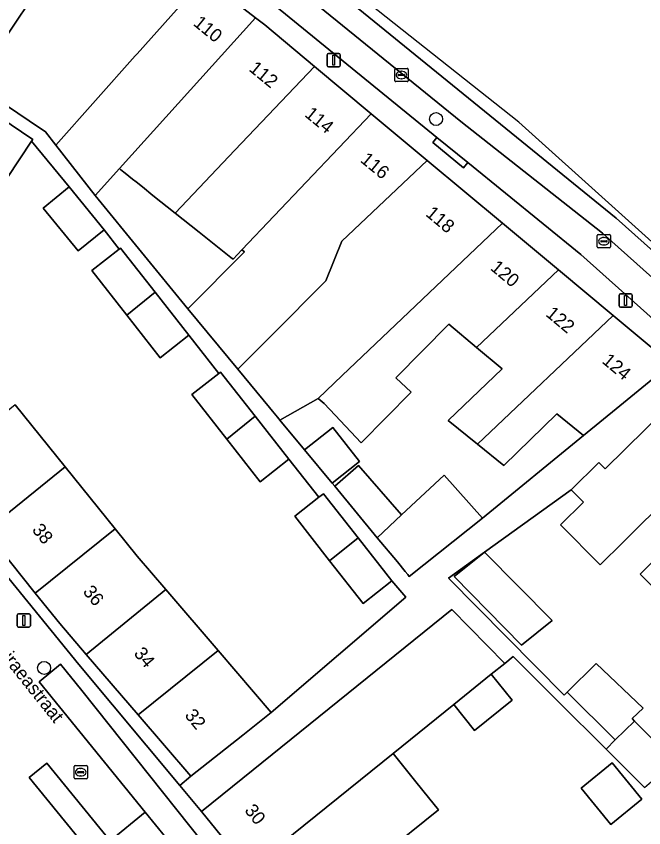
# Model space of a CAD drawing. Extents: x 161881 to 162523, y 381678 to 382381.
# Drawn here: x 162196.2 to 162243.5, y 382026.5 to 382087.6 of the extents above; entities that cross this region are included whole.
import ezdxf

# ---------------------------------------------------------------- set-up
doc = ezdxf.new("R2010")
doc.units = 0
for name, color, linetype in [('IMGEO_Boom', 7, 'Continuous'), ('IMGEO_Erf', 7, 'Continuous'), ('IMGEO_Kolk', 7, 'Continuous'), ('IMGEO_Lichtmast', 7, 'Continuous'), ('IMGEO_Openbare_ruimte_label', 7, 'Continuous'), ('IMGEO_Pand', 7, 'Continuous'), ('IMGEO_Pand_nummerreeks', 7, 'Continuous'), ('IMGEO_Parkeervlak_open', 7, 'Continuous'), ('IMGEO_Rijbaan_lokaal_gesloten', 7, 'Continuous'), ('IMGEO_Rijbaan_lokaal_open', 7, 'Continuous'), ('IMGEO_Voetpad_open', 7, 'Continuous'), ('IMGEO_Woonerf_open', 7, 'Continuous')]:
    doc.layers.add(name, color=color, linetype=linetype)

msp = doc.modelspace()

# ---------------------------------------------------------------- linework, layer by layer
at = {"layer": 'IMGEO_Boom'}
for centre in [(162227.859, 382079.892), (162198.331, 382038.553)]:
    msp.add_circle(centre, 0.489, dxfattribs=at)
at = {"layer": 'IMGEO_Erf'}
for points in [[(162196.155, 382058.372), (162199.919, 382053.701), (162203.682, 382049.03), (162205.337, 382046.976), (162207.498, 382044.466), (162211.436, 382039.873), (162215.442, 382035.2), (162225.575, 382043.886), (162224.522, 382045.114), (162222.362, 382043.417), (162219.837, 382046.633), (162217.208, 382049.981), (162219.02, 382051.404), (162216.768, 382054.271), (162214.608, 382052.574), (162212.084, 382055.788), (162209.454, 382059.138), (162211.495, 382060.741), (162209.241, 382063.613), (162207.081, 382061.916), (162204.556, 382065.133), (162201.927, 382068.48), (162203.993, 382070.102), (162202.85, 382071.558), (162200.903, 382069.964), (162198.261, 382073.191), (162200.207, 382074.785), (162197.391, 382078.223), (162195.564, 382075.502)], [(162245.577, 382051.607), (162241.948, 382048.023), (162240.216, 382046.312), (162237.238, 382049.328), (162238.97, 382051.039), (162238.045, 382051.975), (162231.509, 382047.284), (162228.803, 382045.309), (162237.498, 382036.504), (162237.736, 382036.738), (162239.926, 382038.901), (162243.451, 382035.526), (162242.623, 382034.737), (162242.804, 382034.555), (162245.842, 382031.505)], [(162244.965, 382043.879), (162243.238, 382045.629), (162243.484, 382045.872), (162247.41, 382049.749)], [(162243.563, 382029.562), (162240.668, 382032.445), (162237.043, 382036.054), (162233.665, 382039.41), (162233.036, 382038.902), (162232.015, 382038.078), (162233.591, 382036.119), (162230.766, 382033.839), (162229.19, 382035.797), (162224.622, 382032.11), (162226.346, 382029.969), (162227.28, 382028.809), (162228.037, 382027.868), (162223.809, 382024.455), (162225.557, 382022.29), (162229.781, 382025.7), (162231.446, 382023.637), (162233.239, 382021.416), (162229.002, 382017.996), (162230.587, 382016.033), (162232.466, 382013.705), (162236.726, 382017.145), (162238.542, 382014.896), (162248.207, 382022.866)]]:
    msp.add_lwpolyline(points, dxfattribs=at)
for points in [[(162210.012, 382071.372), (162208.203, 382072.815), (162206.534, 382074.146), (162205.735, 382074.783), (162205.26, 382075.162), (162204.994, 382075.374), (162204.441, 382075.815), (162204.107, 382076.081), (162204.005, 382076.163), (162202.184, 382074.144), (162209.162, 382065.599), (162213.419, 382069.889), (162213.22, 382070.052), (162212.571, 382069.331), (162212.409, 382069.461)], [(162193.904, 382048.861), (162190.141, 382053.532), (162186.377, 382058.203), (162182.522, 382062.989), (162180.952, 382064.864), (162180.387, 382064.044), (162190.279, 382051.904), (162200.94, 382038.82), (162208.554, 382029.711), (162209.375, 382030.397), (162205.408, 382035.023), (162201.503, 382039.579), (162199.503, 382041.911), (162197.666, 382044.191)], [(162228.779, 382057.187), (162232.846, 382061.077), (162230.913, 382062.691), (162228.818, 382064.441), (162224.824, 382060.416), (162225.979, 382059.319), (162222.207, 382055.519), (162220.253, 382057.58), (162219.417, 382058.461), (162218.985, 382058.849), (162216.094, 382057.226), (162217.947, 382054.988), (162220.076, 382056.66), (162222.087, 382054.098), (162220.025, 382052.479), (162220.228, 382052.234), (162222.026, 382053.8), (162225.266, 382050.079), (162228.467, 382053.072), (162231.368, 382049.829), (162238.965, 382056.049), (162236.966, 382057.695), (162232.974, 382053.81), (162230.976, 382055.418)], [(162231.509, 382047.284), (162236.594, 382042.124), (162234.298, 382040.27), (162229.213, 382045.43)], [(162243.357, 382028.674), (162241.027, 382026.773), (162238.791, 382029.512), (162241.121, 382031.414)]]:
    msp.add_lwpolyline(points, close=True, dxfattribs=at)
at = {"layer": 'IMGEO_Kolk'}
for p, q in [((162224.748, 382082.784), (162224.748, 382083.636)), ((162224.823, 382083.71), (162225.675, 382083.71)), ((162225.05, 382083.253), (162225.448, 382083.253)), ((162225.236, 382083.49), (162225.261, 382083.49)), ((162225.749, 382083.636), (162225.749, 382082.784)), ((162225.675, 382082.71), (162224.823, 382082.71)), ((162225.007, 382083.204), (162225.007, 382083.216)), ((162225.445, 382083.167), (162225.047, 382083.167)), ((162225.259, 382082.93), (162225.234, 382082.93)), ((162225.491, 382083.216), (162225.491, 382083.204)), ((162240.005, 382070.264), (162240.005, 382071.116)), ((162240.08, 382071.19), (162240.932, 382071.19)), ((162241.006, 382071.116), (162241.006, 382070.264)), ((162240.264, 382070.684), (162240.264, 382070.696)), ((162240.702, 382070.647), (162240.304, 382070.647)), ((162240.307, 382070.733), (162240.705, 382070.733)), ((162240.516, 382070.41), (162240.491, 382070.41)), ((162240.493, 382070.97), (162240.518, 382070.97)), ((162240.748, 382070.696), (162240.748, 382070.684)), ((162240.932, 382070.19), (162240.08, 382070.19)), ((162200.588, 382030.275), (162200.588, 382031.127)), ((162200.663, 382031.201), (162201.515, 382031.201)), ((162200.847, 382030.695), (162200.847, 382030.707)), ((162200.89, 382030.744), (162201.288, 382030.744)), ((162201.076, 382030.981), (162201.101, 382030.981)), ((162201.331, 382030.707), (162201.331, 382030.695)), ((162201.589, 382031.127), (162201.589, 382030.275)), ((162201.515, 382030.201), (162200.663, 382030.201)), ((162201.285, 382030.658), (162200.887, 382030.658)), ((162201.099, 382030.421), (162201.074, 382030.421))]:
    msp.add_line(p, q, dxfattribs=at)
for points in [[(162224.748, 382082.784), (162224.748, 382083.636)], [(162224.823, 382083.71), (162225.675, 382083.71)], [(162225.749, 382083.636), (162225.749, 382082.784)], [(162225.675, 382082.71), (162224.823, 382082.71)], [(162240.005, 382070.264), (162240.005, 382071.116)], [(162240.08, 382071.19), (162240.932, 382071.19)], [(162241.006, 382071.116), (162241.006, 382070.264)], [(162240.932, 382070.19), (162240.08, 382070.19)], [(162200.588, 382030.275), (162200.588, 382031.127)], [(162200.663, 382031.201), (162201.515, 382031.201)], [(162201.589, 382031.127), (162201.589, 382030.275)], [(162201.515, 382030.201), (162200.663, 382030.201)]]:
    msp.add_lwpolyline(points, dxfattribs=at)
for centre, radius, start, end in [((162224.825, 382083.634), 0.0765, 91.55205, 178.44795), ((162224.825, 382083.634), 0.0765, 91.55205, 178.44795), ((162225.047, 382083.213), 0.0403, 85.87752, 175.75265), ((162225.452, 382083.215), 0.0386, 1.73085, 96.63898), ((162225.673, 382083.634), 0.0765, 1.55205, 88.44795), ((162225.673, 382083.634), 0.0765, 1.55205, 88.44795), ((162224.825, 382082.786), 0.0765, 181.55205, 268.44795), ((162224.825, 382082.786), 0.0765, 181.55205, 268.44795), ((162225.044, 382083.203), 0.0366, 178.93798, 274.71019), ((162225.448, 382083.21), 0.043, 264.86636, 352.45326), ((162225.673, 382082.786), 0.0765, 271.55205, 358.44795), ((162225.673, 382082.786), 0.0765, 271.55205, 358.44795), ((162240.082, 382071.114), 0.0765, 91.55205, 178.44795), ((162240.082, 382071.114), 0.0765, 91.55205, 178.44795), ((162240.93, 382071.114), 0.0765, 1.55205, 88.44795), ((162240.93, 382071.114), 0.0765, 1.55205, 88.44795), ((162240.304, 382070.693), 0.0403, 85.87752, 175.75265), ((162240.301, 382070.683), 0.0366, 178.93798, 274.71019), ((162240.705, 382070.69), 0.043, 264.86636, 352.45326), ((162240.709, 382070.695), 0.0386, 1.73085, 96.63898), ((162240.082, 382070.266), 0.0765, 181.55205, 268.44795), ((162240.082, 382070.266), 0.0765, 181.55205, 268.44795), ((162240.93, 382070.266), 0.0765, 271.55205, 358.44795), ((162240.93, 382070.266), 0.0765, 271.55205, 358.44795), ((162200.665, 382031.125), 0.0765, 91.55205, 178.44795), ((162200.665, 382031.125), 0.0765, 91.55205, 178.44795), ((162200.887, 382030.704), 0.0403, 85.87752, 175.75265), ((162200.884, 382030.694), 0.0366, 178.93798, 274.71019), ((162201.288, 382030.701), 0.043, 264.86636, 352.45326), ((162201.292, 382030.706), 0.0386, 1.73085, 96.63898), ((162201.513, 382031.125), 0.0765, 1.55205, 88.44795), ((162201.513, 382031.125), 0.0765, 1.55205, 88.44795), ((162200.665, 382030.277), 0.0765, 181.55205, 268.44795), ((162200.665, 382030.277), 0.0765, 181.55205, 268.44795), ((162201.513, 382030.277), 0.0765, 271.55205, 358.44795), ((162201.513, 382030.277), 0.0765, 271.55205, 358.44795)]:
    msp.add_arc(centre, radius, start, end, dxfattribs=at)
for centre, major_axis, ratio, start_param, end_param in [((162225.235, 382083.21), (-0.387, 0.002), 0.722429, 4.712389, 7.853982), ((162225.26, 382083.21), (-0.39, 0.002), 0.717154, 1.570796, 4.712389), ((162240.492, 382070.69), (-0.387, 0.002), 0.722429, 4.712389, 7.853982), ((162240.517, 382070.69), (-0.39, 0.002), 0.717154, 1.570796, 4.712389), ((162201.075, 382030.701), (-0.387, 0.002), 0.722429, 4.712389, 7.853982), ((162201.1, 382030.701), (-0.39, 0.002), 0.717154, 1.570796, 4.712389)]:
    msp.add_ellipse(centre, major_axis=major_axis, ratio=ratio, start_param=start_param, end_param=end_param, dxfattribs=at)
at = {"layer": 'IMGEO_Lichtmast'}
for p, q in [((162219.65, 382083.932), (162219.65, 382084.732)), ((162219.65, 382084.732), (162219.65, 382083.932)), ((162219.75, 382084.832), (162220.54, 382084.832)), ((162220.54, 382084.832), (162219.75, 382084.832)), ((162220.64, 382084.732), (162220.64, 382083.932)), ((162220.64, 382083.932), (162220.64, 382084.732)), ((162220.54, 382083.832), (162219.75, 382083.832)), ((162219.75, 382083.832), (162220.54, 382083.832)), ((162241.744, 382066.733), (162242.534, 382066.733)), ((162242.534, 382066.733), (162241.744, 382066.733)), ((162241.644, 382065.833), (162241.644, 382066.633)), ((162241.644, 382066.633), (162241.644, 382065.833)), ((162242.634, 382066.633), (162242.634, 382065.833)), ((162242.634, 382065.833), (162242.634, 382066.633)), ((162242.534, 382065.733), (162241.744, 382065.733)), ((162241.744, 382065.733), (162242.534, 382065.733)), ((162196.305, 382041.735), (162196.305, 382042.535)), ((162196.305, 382042.535), (162196.305, 382041.735)), ((162196.405, 382042.635), (162197.195, 382042.635)), ((162197.195, 382042.635), (162196.405, 382042.635)), ((162197.295, 382042.535), (162197.295, 382041.735)), ((162197.295, 382041.735), (162197.295, 382042.535)), ((162197.195, 382041.635), (162196.405, 382041.635)), ((162196.405, 382041.635), (162197.195, 382041.635))]:
    msp.add_line(p, q, dxfattribs=at)
for points in [[(162220.07, 382084.707), (162220.22, 382084.707), (162220.22, 382083.957), (162220.07, 382083.957), (162220.07, 382084.707)], [(162242.064, 382066.608), (162242.214, 382066.608), (162242.214, 382065.858), (162242.064, 382065.858), (162242.064, 382066.608)], [(162196.725, 382042.51), (162196.875, 382042.51), (162196.875, 382041.76), (162196.725, 382041.76), (162196.725, 382042.51)]]:
    msp.add_lwpolyline(points, dxfattribs=at)
for centre, start, end in [((162219.75, 382084.732), 90, 180), ((162219.75, 382084.732), 90, 180), ((162220.54, 382084.732), 0, 90), ((162220.54, 382084.732), 360, 90), ((162219.75, 382083.932), 180, 270), ((162219.75, 382083.932), 180, 270), ((162220.54, 382083.932), 270, 0), ((162220.54, 382083.932), 270, 0), ((162241.744, 382066.633), 90, 180), ((162241.744, 382066.633), 90, 180), ((162242.534, 382066.633), 0, 90), ((162242.534, 382066.633), 360, 90), ((162241.744, 382065.833), 180, 270), ((162241.744, 382065.833), 180, 270), ((162242.534, 382065.833), 270, 0), ((162242.534, 382065.833), 270, 0), ((162196.405, 382042.535), 90, 180), ((162196.405, 382042.535), 90, 180), ((162197.195, 382042.535), 0, 90), ((162197.195, 382042.535), 360, 90), ((162196.405, 382041.735), 180, 270), ((162196.405, 382041.735), 180, 270), ((162197.195, 382041.735), 270, 0), ((162197.195, 382041.735), 270, 0)]:
    msp.add_arc(centre, 0.1, start, end, dxfattribs=at)
at = {"layer": 'IMGEO_Pand'}
for points in [[(162210.409, 382090.501), (162203.551, 382095.788), (162197.274, 382088.802), (162194.905, 382085.287), (162193.061, 382082.55), (162197.212, 382079.762), (162198.432, 382078.942), (162199.214, 382077.925), (162205.199, 382084.658), (162205.342, 382084.797)], [(162214.26, 382087.518), (162210.409, 382090.501), (162205.342, 382084.797), (162205.199, 382084.658), (162199.214, 382077.925), (162202.184, 382074.144), (162204.005, 382076.163), (162208.426, 382081.067)], [(162218.705, 382083.853), (162214.956, 382086.979), (162214.26, 382087.518), (162208.426, 382081.067), (162204.005, 382076.163), (162204.107, 382076.081), (162204.441, 382075.815), (162204.994, 382075.374), (162205.26, 382075.162), (162205.735, 382074.783), (162206.534, 382074.146), (162208.203, 382072.815), (162212.703, 382077.545)], [(162222.968, 382080.298), (162218.705, 382083.853), (162212.703, 382077.545), (162208.203, 382072.815), (162210.012, 382071.372), (162212.409, 382069.461), (162212.571, 382069.331), (162213.22, 382070.052)], [(162192.478, 382081.72), (162190.559, 382078.864), (162195.564, 382075.502), (162197.391, 382078.223), (162197.482, 382078.358)], [(162215.475, 382063.613), (162219.549, 382067.718), (162220.753, 382070.695), (162227.189, 382076.778), (162222.968, 382080.298), (162213.22, 382070.052), (162213.419, 382069.889), (162209.162, 382065.599), (162212.93, 382061.048)], [(162232.86, 382072.05), (162227.189, 382076.778), (162220.753, 382070.695), (162219.549, 382067.718), (162215.475, 382063.613), (162212.93, 382061.048), (162215.316, 382058.166), (162215.537, 382057.899), (162215.924, 382057.431), (162216.015, 382057.322), (162216.094, 382057.226), (162218.985, 382058.849), (162220.777, 382060.586)], [(162202.85, 382071.558), (162200.207, 382074.785), (162198.261, 382073.191), (162200.903, 382069.964)], [(162237.086, 382068.526), (162232.86, 382072.05), (162220.777, 382060.586), (162218.985, 382058.849), (162219.417, 382058.461), (162220.253, 382057.58), (162222.207, 382055.519), (162225.979, 382059.319), (162224.824, 382060.416), (162228.818, 382064.441), (162230.913, 382062.691)], [(162204.088, 382070.177), (162203.993, 382070.102), (162201.927, 382068.48), (162204.556, 382065.133), (162206.696, 382066.855)], [(162241.208, 382065.089), (162237.086, 382068.526), (162230.913, 382062.691), (162232.846, 382061.077), (162228.779, 382057.187), (162230.976, 382055.418)], [(162206.696, 382066.855), (162204.556, 382065.133), (162207.081, 382061.916), (162209.241, 382063.613)], [(162241.208, 382065.089), (162230.976, 382055.418), (162232.974, 382053.81), (162236.966, 382057.695), (162238.965, 382056.049), (162241.696, 382058.289), (162245.562, 382061.459)], [(162211.615, 382060.835), (162211.495, 382060.741), (162209.454, 382059.138), (162212.084, 382055.788), (162214.225, 382057.51)], [(162250.618, 382056.586), (162247.199, 382060.048), (162243.642, 382056.535), (162240.609, 382053.54), (162240.126, 382054.029), (162238.045, 382051.975), (162238.97, 382051.039), (162237.238, 382049.328), (162240.216, 382046.312), (162241.948, 382048.023), (162245.577, 382051.607)], [(162190.141, 382053.532), (162193.904, 382048.861), (162199.919, 382053.701), (162196.155, 382058.372)], [(162212.084, 382055.788), (162214.608, 382052.574), (162216.768, 382054.271), (162214.225, 382057.51)], [(162217.947, 382054.988), (162220.025, 382052.479), (162222.087, 382054.098), (162220.076, 382056.66)], [(162254.178, 382052.979), (162250.618, 382056.586), (162245.577, 382051.607), (162247.41, 382049.749), (162243.484, 382045.872), (162243.238, 382045.629), (162244.965, 382043.879), (162245.211, 382044.122)], [(162203.682, 382049.03), (162199.919, 382053.701), (162193.904, 382048.861), (162197.666, 382044.191)], [(162220.228, 382052.234), (162223.433, 382048.364), (162225.266, 382050.079), (162222.026, 382053.8)], [(162231.368, 382049.829), (162228.467, 382053.072), (162225.266, 382050.079), (162223.433, 382048.364), (162224.944, 382046.539), (162225.543, 382045.816), (162225.722, 382045.6), (162225.845, 382045.451)], [(162219.369, 382051.678), (162219.02, 382051.404), (162217.208, 382049.981), (162219.837, 382046.633), (162221.978, 382048.355)], [(162205.337, 382046.976), (162203.682, 382049.03), (162197.666, 382044.191), (162199.503, 382041.911), (162201.503, 382039.579), (162207.498, 382044.466)], [(162219.837, 382046.633), (162222.362, 382043.417), (162224.522, 382045.114), (162221.978, 382048.355)], [(162231.509, 382047.284), (162229.213, 382045.43), (162234.298, 382040.27), (162236.594, 382042.124)], [(162211.436, 382039.873), (162207.498, 382044.466), (162201.503, 382039.579), (162205.408, 382035.023)], [(162229.19, 382035.797), (162232.015, 382038.078), (162233.036, 382038.902), (162229.038, 382042.959), (162214.086, 382030.889), (162210.195, 382027.748), (162213.756, 382023.338), (162224.622, 382032.11)], [(162211.436, 382039.873), (162205.408, 382035.023), (162209.375, 382030.397), (162213.296, 382033.501), (162215.442, 382035.2)], [(162239.926, 382038.901), (162237.736, 382036.738), (162241.361, 382033.13), (162242.804, 382034.555), (162242.623, 382034.737), (162243.451, 382035.526)], [(162232.015, 382038.078), (162229.19, 382035.797), (162230.766, 382033.839), (162233.591, 382036.119)], [(162242.804, 382034.555), (162241.361, 382033.13), (162240.668, 382032.445), (162243.563, 382029.562), (162245.842, 382031.505)], [(162226.346, 382029.969), (162224.622, 382032.11), (162213.756, 382023.338), (162217.176, 382019.101), (162223.809, 382024.455), (162228.037, 382027.868), (162227.28, 382028.809)], [(162243.357, 382028.674), (162241.121, 382031.414), (162238.791, 382029.512), (162241.027, 382026.773)]]:
    msp.add_lwpolyline(points, close=True, dxfattribs=at)
at = {"layer": 'IMGEO_Parkeervlak_open'}
for points in [[(162271.925, 382041.627), (162261.12, 382052.791), (162240.386, 382071.297), (162229.73, 382079.712), (162208.292, 382097.099)], [(162209.73, 382093.33), (162227.922, 382078.515)], [(162227.922, 382078.515), (162230.249, 382076.62)], [(162230.249, 382076.62), (162238.764, 382069.685), (162259.121, 382051.495), (162269.744, 382040.83)]]:
    msp.add_lwpolyline(points, dxfattribs=at)
for points in [[(162201.169, 382036.868), (162199.568, 382038.828), (162197.948, 382037.505), (162205.956, 382027.701), (162207.512, 382025.796), (162226.199, 382001.747), (162238.73, 381986.904), (162240.04, 381988.01), (162227.861, 382003.318), (162214.404, 382020.232)], [(162204.863, 382023.632), (162203.307, 382025.537), (162198.527, 382031.389), (162197.21, 382030.314), (162203.528, 382022.543), (162216.168, 382006.86), (162234.651, 381983.483), (162235.986, 381984.572), (162217.503, 382007.949)]]:
    msp.add_lwpolyline(points, close=True, dxfattribs=at)
at = {"layer": 'IMGEO_Rijbaan_lokaal_gesloten'}
msp.add_lwpolyline([(162324.071, 381981.856), (162324.227, 381981.677), (162327.205, 381978.154), (162328.522, 381979.28), (162276.287, 382039.572), (162275.851, 382040.075), (162262.315, 382053.78), (162241.416, 382072.435), (162208.443, 382099.25), (162207.363, 382097.906), (162208.292, 382097.099), (162229.73, 382079.712), (162240.386, 382071.297), (162261.12, 382052.791), (162271.925, 382041.627), (162273.852, 382039.689), (162273.954, 382039.576), (162275.084, 382038.275)], close=True, dxfattribs=at)
at = {"layer": 'IMGEO_Rijbaan_lokaal_open'}
for points in [[(162320.032, 381992.987), (162315.901, 381997.243), (162288.411, 382027.273), (162270.13, 382047.243), (162234.087, 382079.656), (162208.802, 382099.68), (162208.443, 382099.25), (162241.416, 382072.435), (162262.315, 382053.78), (162275.851, 382040.075), (162276.287, 382039.572), (162328.522, 381979.28), (162327.205, 381978.154), (162327.438, 381977.88)], [(162249.797, 381978.591), (162246.202, 381983.039), (162245.446, 381983.874), (162242.076, 381988.089), (162238.54, 381992.513), (162235.201, 381996.689), (162232.554, 382000), (162231.749, 382001.007), (162228.214, 382005.429), (162227.662, 382006.112), (162223.967, 382010.689), (162220.589, 382014.873), (162217.176, 382019.101), (162213.756, 382023.338), (162210.195, 382027.748), (162208.554, 382029.711), (162200.94, 382038.82), (162190.279, 382051.904), (162184.589, 382047.362), (162193.949, 382035.786), (162190.679, 382033.142), (162181.319, 382044.718), (162149.021, 382018.603)]]:
    msp.add_lwpolyline(points, dxfattribs=at)
msp.add_lwpolyline([(162234.651, 381983.483), (162216.168, 382006.86), (162203.528, 382022.543), (162197.21, 382030.314), (162198.527, 382031.389), (162203.307, 382025.537), (162205.956, 382027.701), (162197.948, 382037.505), (162199.568, 382038.828), (162201.169, 382036.868), (162214.404, 382020.232), (162227.861, 382003.318), (162240.04, 381988.01), (162241.161, 381986.601), (162239.822, 381985.527), (162238.73, 381986.904), (162226.199, 382001.747), (162207.512, 382025.796), (162204.863, 382023.632), (162217.503, 382007.949), (162235.986, 381984.572), (162237.066, 381983.206), (162235.745, 381982.117)], close=True, dxfattribs=at)
at = {"layer": 'IMGEO_Voetpad_open'}
for points in [[(162194.507, 382089.664), (162193.17, 382087.704), (162194.378, 382086.872), (162193.806, 382085.993), (162194.905, 382085.287), (162197.274, 382088.802), (162203.551, 382095.788)], [(162269.744, 382040.83), (162259.121, 382051.495), (162238.764, 382069.685), (162230.249, 382076.62), (162229.921, 382076.221), (162227.612, 382078.138), (162227.922, 382078.515), (162209.73, 382093.33), (162209.11, 382094.022), (162208.936, 382095.861)], [(162210.409, 382090.501), (162214.26, 382087.518), (162214.956, 382086.979), (162218.705, 382083.853), (162222.968, 382080.298), (162227.189, 382076.778), (162232.86, 382072.05), (162237.086, 382068.526), (162241.208, 382065.089), (162245.562, 382061.459)], [(162245.562, 382061.459), (162241.696, 382058.289), (162238.965, 382056.049), (162231.368, 382049.829), (162225.845, 382045.451), (162225.722, 382045.6), (162225.543, 382045.816), (162224.944, 382046.539), (162223.433, 382048.364), (162220.228, 382052.234), (162220.025, 382052.479), (162217.947, 382054.988), (162216.094, 382057.226), (162216.015, 382057.322), (162215.924, 382057.431), (162215.537, 382057.899), (162215.316, 382058.166), (162212.93, 382061.048), (162209.162, 382065.599), (162202.184, 382074.144), (162199.214, 382077.925), (162198.432, 382078.942), (162197.212, 382079.762), (162193.061, 382082.55)], [(162192.478, 382081.72), (162197.482, 382078.358), (162197.391, 382078.223), (162200.207, 382074.785), (162202.85, 382071.558), (162203.993, 382070.102), (162204.088, 382070.177), (162206.696, 382066.855), (162209.241, 382063.613), (162211.495, 382060.741), (162211.615, 382060.835), (162214.225, 382057.51), (162216.768, 382054.271), (162219.02, 382051.404), (162219.369, 382051.678), (162221.978, 382048.355), (162224.522, 382045.114), (162225.575, 382043.886), (162215.442, 382035.2), (162213.296, 382033.501), (162209.375, 382030.397), (162208.554, 382029.711), (162210.195, 382027.748), (162214.086, 382030.889), (162229.038, 382042.959), (162233.036, 382038.902), (162233.665, 382039.41), (162237.043, 382036.054), (162240.668, 382032.445), (162241.361, 382033.13), (162237.736, 382036.738), (162237.498, 382036.504), (162228.803, 382045.309), (162231.509, 382047.284), (162238.045, 382051.975), (162240.126, 382054.029), (162240.609, 382053.54), (162243.642, 382056.535)]]:
    msp.add_lwpolyline(points, dxfattribs=at)
msp.add_lwpolyline([(162227.922, 382078.515), (162227.612, 382078.138), (162229.921, 382076.221), (162230.249, 382076.62)], close=True, dxfattribs=at)
at = {"layer": 'IMGEO_Woonerf_open'}
msp.add_lwpolyline([(162207.512, 382025.796), (162205.956, 382027.701), (162203.307, 382025.537), (162204.863, 382023.632)], close=True, dxfattribs=at)

# ---------------------------------------------------------------- texts
at = {"layer": 'IMGEO_Openbare_ruimte_label'}
msp.add_text('Spiraeastraat', height=1, rotation=308.624, dxfattribs=at).set_placement((162194.15, 382040.555))
at = {"layer": 'IMGEO_Pand_nummerreeks'}
for s, rotation, p in [('110', 320.72374, (162209.506, 382087.003)), ('112', 320.72374, (162213.697, 382083.575)), ('114', 320.72374, (162217.895, 382080.143)), ('116', 320.72311, (162222.09, 382076.712)), ('118', 320.17943, (162227.008, 382072.66)), ('120', 320.17943, (162231.887, 382068.591)), ('122', 320.17786, (162236.057, 382065.114)), ('124', 320.17786, (162240.296, 382061.58)), ('38', 309.48558, (162197.37, 382048.931)), ('36', 309.48804, (162201.204, 382044.277)), ('34', 309.48558, (162205.04, 382039.622)), ('32', 309.48558, (162208.874, 382034.968)), ('30', 308.91508, (162213.384, 382027.808))]:
    msp.add_text(s, height=1, rotation=rotation, dxfattribs=at).set_placement(p)

doc.saveas('drawing.dxf')
